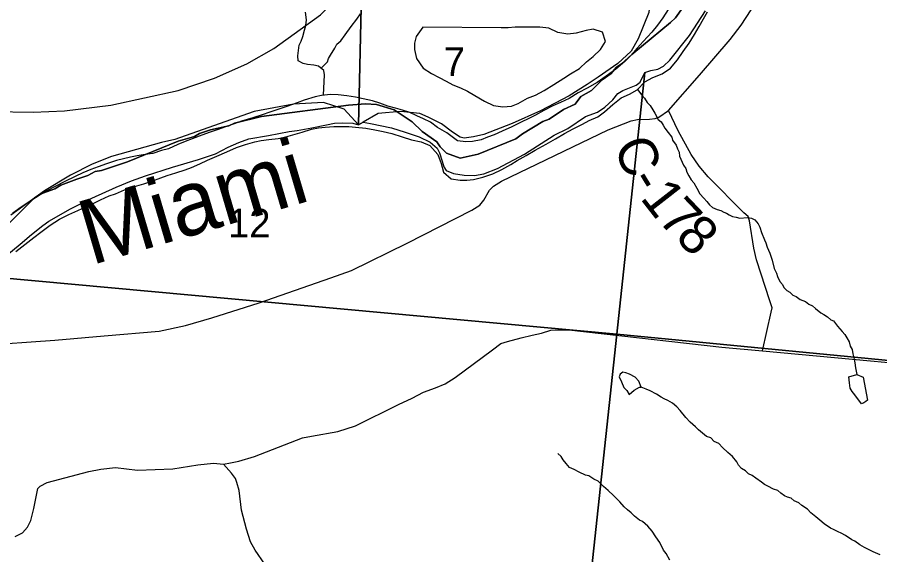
# Model space of a CAD drawing. Extents: x 0 to 34, y 0 to 22.
# Drawn here: x 3.401 to 4.664, y 15.983 to 16.77 of the extents above; entities that cross this region are included whole.
import ezdxf

# ---------------------------------------------------------------- set-up
doc = ezdxf.new("R2010")
doc.units = 0
for name, color, linetype in [('GM_X_County_Road', 7, 'Continuous'), ('GM_X_County_Road_Text', 7, 'Continuous'), ('GM_X_Major_River', 7, 'Continuous'), ('GM_X_Major_River_Text', 7, 'Continuous'), ('GM_X_Minor_Lake', 7, 'Continuous'), ('GM_X_Minor_River', 7, 'Continuous'), ('GM_X_Section', 7, 'Continuous'), ('GM_X_Section_Text', 7, 'Continuous'), ('GM_X_State_Route', 7, 'Continuous')]:
    doc.layers.add(name, color=color, linetype=linetype)

msp = doc.modelspace()

# ---------------------------------------------------------------- linework, layer by layer
at = {"layer": 'GM_X_County_Road'}
for points in [[(3.3454, 16.2894), (3.4564, 16.2968), (3.5287, 16.3036), (3.609, 16.3102), (3.6479, 16.3183), (3.6862, 16.3298), (3.7555, 16.3516), (3.8605, 16.3883), (3.8908, 16.3993), (3.9723, 16.4393), (4.0666, 16.4873), (4.0786, 16.495), (4.0841, 16.502), (4.0925, 16.5166), (4.0983, 16.5226), (4.1103, 16.5298), (4.2661, 16.6051), (4.2998, 16.6183), (4.3094, 16.6203), (4.3269, 16.6206), (4.3352, 16.6215), (4.3406, 16.6237), (4.3545, 16.6332), (4.4, 16.6852), (4.4447, 16.7375), (4.4608, 16.7584), (4.4758, 16.7808)], [(4.4922, 16.2812), (4.5048, 16.338), (4.5065, 16.3444), (4.503, 16.3547), (4.4834, 16.4145), (4.4793, 16.4317), (4.4731, 16.4717), (4.4714, 16.4782), (4.4647, 16.4837), (4.4126, 16.5363), (4.3994, 16.5519), (4.3877, 16.5689), (4.3689, 16.6036), (4.3545, 16.6332)], [(3.7032, 16.1156), (3.7135, 16.1172), (3.7257, 16.1199), (3.7487, 16.1266), (3.8189, 16.154), (3.8322, 16.1566), (3.8708, 16.1632), (3.8964, 16.1717), (3.9595, 16.203), (3.9795, 16.212), (3.996, 16.2207), (4.0137, 16.227), (4.0277, 16.2329), (4.0426, 16.2422), (4.0972, 16.283), (4.109, 16.2921), (4.1189, 16.2951), (4.1389, 16.3002), (4.1553, 16.3041), (4.1688, 16.3074), (4.1822, 16.3118), (4.1924, 16.3121), (4.2088, 16.3121), (4.4325, 16.2867), (4.4922, 16.2812), (4.8293, 16.25)], [(3.3986, 16.0093), (3.409, 16.0148), (3.4164, 16.0229), (3.4212, 16.0327), (3.4255, 16.0504), (3.4316, 16.0795), (3.4351, 16.0832), (3.4451, 16.0886), (3.5063, 16.1045), (3.5238, 16.1082), (3.5451, 16.1103), (3.5777, 16.1064), (3.629, 16.1084), (3.6656, 16.1143), (3.6888, 16.1167), (3.7032, 16.1156)], [(3.7638, 15.969), (3.7499, 15.9894), (3.743, 16.0014), (3.7371, 16.0202), (3.7295, 16.0481), (3.7264, 16.077), (3.723, 16.0886), (3.7208, 16.0943), (3.715, 16.102), (3.7032, 16.1156)]]:
    msp.add_lwpolyline(points, dxfattribs=at)
at = {"layer": 'GM_X_Major_River'}
for points in [[(3.6567, 16.5498), (3.6686, 16.5551), (3.6798, 16.5605), (3.6937, 16.5665), (3.7083, 16.5729), (3.7222, 16.5793), (3.7356, 16.5838), (3.749, 16.5876), (3.7586, 16.5895), (3.7696, 16.5911), (3.7834, 16.5926), (3.7944, 16.5949), (3.8048, 16.5976), (3.8186, 16.6017), (3.832, 16.6059), (3.8423, 16.6078), (3.8522, 16.6091), (3.8648, 16.6102), (3.8773, 16.6102), (3.8868, 16.6099), (3.8966, 16.6088), (3.9114, 16.6076), (3.9246, 16.6049), (3.9371, 16.6026), (3.9499, 16.5996), (3.9646, 16.5949), (3.9785, 16.5907), (3.9928, 16.5876), (4.0052, 16.5823), (4.0169, 16.569), (4.0218, 16.5559), (4.0252, 16.5433), (4.0363, 16.5331), (4.0496, 16.5312), (4.0594, 16.5312), (4.0693, 16.5324), (4.0831, 16.5358), (4.0977, 16.5407), (4.1108, 16.5471), (4.1236, 16.5543), (4.1332, 16.5601), (4.1464, 16.5677), (4.1595, 16.5752), (4.1754, 16.5839), (4.1893, 16.5918), (4.2024, 16.5998), (4.2152, 16.6066), (4.2287, 16.6134), (4.2387, 16.6188), (4.251, 16.6241), (4.2611, 16.6314), (4.2732, 16.642), (4.2853, 16.6519), (4.2976, 16.6572), (4.3089, 16.6637), (4.3199, 16.6755), (4.3318, 16.682), (4.3453, 16.6869), (4.3577, 16.6952), (4.368, 16.7078), (4.3759, 16.7198), (4.3847, 16.732), (4.3926, 16.7447), (4.3995, 16.7566), (4.4059, 16.7678), (4.4115, 16.7779)], [(4.3543, 16.7812), (4.3463, 16.7693), (4.3384, 16.7585), (4.3301, 16.7481), (4.3175, 16.7345), (4.3089, 16.7249), (4.3006, 16.7152), (4.2908, 16.7053), (4.2775, 16.6939), (4.2635, 16.6837), (4.2503, 16.6746), (4.2356, 16.666), (4.2225, 16.6592), (4.209, 16.6512), (4.1963, 16.6452), (4.1855, 16.6402), (4.1723, 16.6334), (4.16, 16.6265), (4.1503, 16.6215), (4.1392, 16.6165), (4.1253, 16.6097), (4.111, 16.603), (4.0995, 16.5976), (4.0899, 16.5945), (4.0803, 16.5906), (4.0676, 16.588), (4.0581, 16.5875), (4.046, 16.589), (4.0301, 16.6005), (4.0166, 16.6085), (4.0062, 16.6161), (3.9961, 16.6213), (3.9864, 16.6254), (3.9759, 16.6303), (3.9654, 16.6337), (3.9552, 16.637), (3.9436, 16.64), (3.9319, 16.6442), (3.9214, 16.6476), (3.9078, 16.6506), (3.8965, 16.6529), (3.884, 16.6548), (3.8712, 16.6563), (3.8598, 16.6571), (3.8468, 16.6556), (3.8373, 16.6536), (3.8216, 16.6488), (3.8112, 16.6449), (3.7958, 16.6393), (3.7816, 16.6344), (3.7713, 16.6309), (3.7597, 16.6271), (3.7463, 16.6226), (3.7298, 16.6178), (3.7191, 16.6139), (3.7064, 16.6094)], [(3.7064, 16.6094), (3.6957, 16.6055), (3.6838, 16.6017), (3.6718, 16.5972), (3.6576, 16.5919), (3.6473, 16.588), (3.6365, 16.5834), (3.6226, 16.5774), (3.6127, 16.5747), (3.6, 16.5705), (3.5886, 16.569), (3.5771, 16.567), (3.5672, 16.5651), (3.5569, 16.5627), (3.5465, 16.56), (3.5323, 16.5555), (3.5197, 16.551), (3.5093, 16.5471), (3.4974, 16.5422), (3.4862, 16.5368), (3.4711, 16.5293), (3.4569, 16.5221), (3.4449, 16.5157), (3.4348, 16.5099), (3.4197, 16.5001), (3.4058, 16.4911), (3.3945, 16.4827)], [(3.3992, 16.4271), (3.4125, 16.4373), (3.4257, 16.4475), (3.4362, 16.4552), (3.4498, 16.4654), (3.4633, 16.4741), (3.4772, 16.4809), (3.4899, 16.4869), (3.503, 16.4926), (3.5134, 16.4976), (3.5231, 16.5026), (3.5358, 16.5083), (3.5454, 16.5114), (3.5585, 16.5171), (3.5765, 16.523), (3.5865, 16.5261), (3.5984, 16.5299), (3.6114, 16.5348), (3.621, 16.538), (3.6337, 16.5421), (3.6471, 16.5463), (3.6567, 16.5498)]]:
    msp.add_lwpolyline(points, dxfattribs=at)
at = {"layer": 'GM_X_Minor_Lake'}
for points in [[(4.3146, 16.2284), (4.3112, 16.2368), (4.306, 16.2426), (4.2974, 16.2474), (4.2921, 16.2494), (4.2876, 16.2503), (4.2837, 16.2474), (4.2824, 16.2432), (4.2857, 16.2359), (4.2893, 16.2279), (4.2937, 16.2232), (4.297, 16.2174)], [(4.6303, 16.2468), (4.6396, 16.2429), (4.646, 16.2093), (4.6432, 16.2071), (4.6405, 16.2053), (4.6371, 16.2039), (4.6275, 16.2167), (4.6235, 16.2217), (4.6206, 16.2267), (4.6193, 16.2344), (4.6187, 16.2431)], [(4.6187, 16.2431), (4.6303, 16.2468)], [(4.297, 16.2174), (4.3043, 16.2237), (4.3121, 16.228), (4.3146, 16.2284)]]:
    msp.add_lwpolyline(points, dxfattribs=at)
at = {"layer": 'GM_X_Minor_River'}
msp.add_line((4.1097, 16.7546), (3.995, 16.7553), dxfattribs=at)
for points in [[(3.8495, 16.6559), (3.8512, 16.6858), (3.8502, 16.6919), (3.8425, 16.6983), (3.8357, 16.7), (3.8263, 16.7008), (3.8198, 16.7021), (3.8128, 16.7062), (3.8119, 16.7134), (3.8139, 16.7289), (3.8168, 16.7349), (3.8193, 16.742), (3.8219, 16.7511), (3.824, 16.7578), (3.8247, 16.7662), (3.8232, 16.7776)], [(3.8463, 16.6952), (3.8556, 16.7047), (3.8569, 16.7096), (3.8601, 16.7144), (3.8662, 16.7245), (3.8694, 16.7308), (3.8749, 16.7356), (3.8813, 16.7441), (3.8901, 16.7567), (3.8984, 16.7674), (3.904, 16.7752)], [(3.995, 16.7553), (3.9851, 16.7419), (3.983, 16.7321), (3.9827, 16.7226), (3.9858, 16.7096), (3.9953, 16.6953), (4.0077, 16.6877), (4.0189, 16.6817), (4.029, 16.6765), (4.0391, 16.6709), (4.0504, 16.6665), (4.0602, 16.6616), (4.071, 16.6553), (4.0852, 16.6469), (4.0984, 16.6409), (4.112, 16.639), (4.1246, 16.6398), (4.1345, 16.6437), (4.1484, 16.6517), (4.1599, 16.656), (4.1727, 16.6629), (4.1866, 16.6716), (4.2013, 16.6807), (4.2113, 16.6873), (4.2241, 16.6949), (4.2346, 16.7045), (4.2443, 16.7126), (4.2552, 16.7226), (4.2623, 16.7346), (4.2578, 16.7484), (4.2442, 16.7525), (4.2343, 16.7505), (4.2197, 16.7467), (4.2071, 16.7452), (4.1928, 16.7478), (4.1796, 16.7542), (4.1664, 16.7553), (4.1512, 16.7557), (4.1402, 16.7557), (4.1303, 16.7555), (4.12, 16.7547), (4.1097, 16.7546)], [(4.3092, 16.664), (4.3156, 16.6561), (4.3193, 16.6515), (4.3232, 16.6452), (4.3276, 16.6409), (4.3316, 16.6343), (4.3348, 16.6293), (4.3395, 16.6204), (4.3439, 16.6168), (4.3468, 16.6121), (4.3493, 16.6075), (4.354, 16.6013), (4.3594, 16.5942), (4.3604, 16.59), (4.3659, 16.5826), (4.3676, 16.5772), (4.3701, 16.5722), (4.3706, 16.5665), (4.3766, 16.5534), (4.3799, 16.5487), (4.3816, 16.5429), (4.3844, 16.5375), (4.3877, 16.5321), (4.3917, 16.5274), (4.396, 16.5196), (4.4003, 16.5115), (4.4065, 16.5048), (4.4105, 16.5001), (4.4145, 16.4951), (4.4189, 16.4915), (4.426, 16.4886), (4.4313, 16.4869), (4.4354, 16.4845), (4.4395, 16.4828), (4.4436, 16.4808), (4.4481, 16.4783), (4.4534, 16.477), (4.459, 16.4757), (4.4704, 16.4768), (4.4761, 16.4758), (4.4809, 16.4734), (4.4857, 16.4672), (4.4885, 16.4625), (4.4905, 16.4545), (4.4951, 16.444), (4.4969, 16.4398), (4.4989, 16.4333), (4.5028, 16.4244), (4.5042, 16.4202), (4.5062, 16.414), (4.5092, 16.4018), (4.5128, 16.3952), (4.5142, 16.3902), (4.5177, 16.3829), (4.5213, 16.3785), (4.5235, 16.3743), (4.5279, 16.3696), (4.532, 16.3672), (4.5367, 16.3628), (4.5416, 16.3608), (4.5472, 16.3564), (4.555, 16.3535), (4.5602, 16.3499), (4.5654, 16.3474), (4.5695, 16.3435), (4.5776, 16.3371), (4.5821, 16.3347), (4.5873, 16.3314), (4.5921, 16.3267), (4.5962, 16.3251), (4.602, 16.3176), (4.609, 16.3098), (4.6126, 16.3055), (4.6158, 16.3004), (4.6191, 16.2946), (4.6204, 16.2881), (4.6232, 16.2831), (4.6245, 16.277), (4.6265, 16.2693), (4.6275, 16.264), (4.6284, 16.2567), (4.6303, 16.2468)], [(4.6642, 15.9827), (4.654, 15.9868), (4.6481, 15.9901), (4.6414, 15.9934), (4.6347, 15.9974), (4.6273, 16.0026), (4.6228, 16.0043), (4.6135, 16.0107), (4.6075, 16.0143), (4.6027, 16.0164), (4.5963, 16.0196), (4.5915, 16.0217), (4.5826, 16.0281), (4.5763, 16.0332), (4.57, 16.038), (4.563, 16.0443), (4.5579, 16.0494), (4.5497, 16.0547), (4.5453, 16.0586), (4.5385, 16.0615), (4.5341, 16.0654), (4.5289, 16.0671), (4.5244, 16.0692), (4.5188, 16.0728), (4.5144, 16.0768), (4.5084, 16.0789), (4.5002, 16.083), (4.4953, 16.0858), (4.4905, 16.089), (4.4824, 16.095), (4.4768, 16.0986), (4.4716, 16.1014), (4.4672, 16.1054), (4.4616, 16.109), (4.4568, 16.1141), (4.4547, 16.1187), (4.4481, 16.1265), (4.4415, 16.1325), (4.4334, 16.1396), (4.4283, 16.1455), (4.4216, 16.1487), (4.4164, 16.1538), (4.4104, 16.1559), (4.3986, 16.1655), (4.3942, 16.1702), (4.3861, 16.1769), (4.3802, 16.1836), (4.3719, 16.1941), (4.3667, 16.1996), (4.3605, 16.2048), (4.3538, 16.2088), (4.3482, 16.2113), (4.3437, 16.2137), (4.337, 16.2177), (4.3277, 16.223), (4.3221, 16.2251), (4.3146, 16.2284)], [(4.3564, 15.9747), (4.351, 15.9844), (4.3474, 15.9895), (4.3417, 16.0007), (4.3359, 16.0088), (4.3309, 16.017), (4.3243, 16.0248), (4.3165, 16.0312), (4.312, 16.0332), (4.3047, 16.0392), (4.2999, 16.0439), (4.2947, 16.0486), (4.2899, 16.053), (4.2834, 16.0604), (4.2742, 16.0695), (4.2661, 16.0766), (4.2595, 16.0829), (4.2517, 16.0904), (4.2454, 16.0933), (4.238, 16.0985), (4.2331, 16.0994), (4.2237, 16.1035), (4.2163, 16.1076), (4.2095, 16.1105), (4.2048, 16.1163), (4.2004, 16.1218), (4.1976, 16.1264), (4.1928, 16.1308)]]:
    msp.add_lwpolyline(points, dxfattribs=at)
at = {"layer": 'GM_X_Section'}
for points in [[(5.3785, 17.205), (5.2813, 16.2088), (4.2789, 16.3058), (4.32, 16.6893), (4.3285, 16.6922), (4.3391, 16.6942), (4.3475, 16.6985), (4.3565, 16.7074), (4.3854, 16.7431), (4.4086, 16.7793)], [(2.9007, 16.8204), (3.9054, 16.8066), (3.9011, 16.6124), (3.88, 16.6356), (3.8496, 16.6451), (3.806, 16.6427), (3.7481, 16.632), (3.6889, 16.6111), (3.6323, 16.5909), (3.6125, 16.5868), (3.5393, 16.5662), (3.511, 16.5548), (3.4795, 16.5389), (3.4415, 16.5156), (3.3921, 16.48)], [(3.3861, 16.4214), (3.4055, 16.4376), (3.4221, 16.452), (3.4387, 16.4649), (3.4476, 16.4711), (3.4795, 16.4893), (3.5105, 16.5052), (3.5462, 16.521), (3.5687, 16.5303), (3.5894, 16.5377), (3.6287, 16.5504), (3.6668, 16.5616), (3.6917, 16.5701), (3.7101, 16.5795), (3.7258, 16.5867), (3.7403, 16.592), (3.7692, 16.597), (3.7993, 16.6027), (3.8111, 16.6043), (3.8328, 16.608), (3.8541, 16.6124), (3.8659, 16.6151), (3.8773, 16.6156), (3.8924, 16.6149), (3.9011, 16.6124), (3.9079, 16.6163), (3.9185, 16.6142), (3.9491, 16.6078), (3.969, 16.6016), (3.9897, 16.5947), (4.0058, 16.5871), (4.0162, 16.5785), (4.0194, 16.5712), (4.0233, 16.559), (4.0257, 16.551), (4.029, 16.5456), (4.0399, 16.5412), (4.0554, 16.5389), (4.0705, 16.5382), (4.0842, 16.5405), (4.1045, 16.5483), (4.144, 16.5694), (4.1875, 16.5971), (4.2071, 16.6072), (4.2332, 16.6244), (4.2508, 16.6308), (4.2612, 16.6381), (4.2732, 16.6492), (4.2803, 16.6581), (4.288, 16.6625), (4.2975, 16.6664), (4.3071, 16.6707), (4.3129, 16.6751), (4.32, 16.6893), (4.2789, 16.3058), (3.3687, 16.3893)]]:
    msp.add_lwpolyline(points, dxfattribs=at)
for points in [[(3.9054, 16.8066), (4.328, 16.7986), (4.3256, 16.7771), (4.3103, 16.7385), (4.3, 16.7205), (4.2802, 16.7024), (4.2517, 16.6823), (4.2355, 16.6713), (4.2093, 16.6549), (4.1675, 16.6328), (4.1258, 16.6145), (4.0845, 16.5985), (4.0692, 16.5947), (4.0556, 16.5931), (4.0495, 16.5944), (4.0387, 16.6015), (4.0223, 16.614), (4.0029, 16.6235), (3.9905, 16.6288), (3.9622, 16.6321), (3.9299, 16.6291), (3.9079, 16.6163), (3.9011, 16.6124)], [(3.2644, 16.338), (3.276, 16.3476), (3.3136, 16.3694), (3.3687, 16.3893), (4.2789, 16.3058), (4.1746, 15.3336), (3.1681, 15.4277)], [(5.2813, 16.2088), (5.1838, 15.2208), (4.1746, 15.3336), (4.2789, 16.3058)]]:
    msp.add_lwpolyline(points, close=True, dxfattribs=at)
at = {"layer": 'GM_X_State_Route'}
for points in [[(3.3641, 16.6318), (3.4249, 16.631), (3.4707, 16.6328), (3.5386, 16.6413), (3.6368, 16.6627), (3.6902, 16.6809), (3.7376, 16.7017), (3.7768, 16.7241), (3.8451, 16.7734), (3.8957, 16.8243)], [(4.3756, 16.7843), (4.3648, 16.7691), (4.3574, 16.7622), (4.3009, 16.7156), (4.2858, 16.7016), (4.2781, 16.6965), (4.2705, 16.6876), (4.2573, 16.6782), (4.242, 16.6628), (4.2265, 16.6539), (4.2181, 16.6427), (4.2008, 16.635), (4.1798, 16.6209), (4.1706, 16.6174), (4.1407, 16.5994), (4.1313, 16.5918), (4.0759, 16.5694), (4.0499, 16.5636), (4.0296, 16.5711), (4.0202, 16.5804), (4.0155, 16.5874), (3.994, 16.6026), (3.9793, 16.6168), (3.9529, 16.6344), (3.9274, 16.6421), (3.911, 16.6431), (3.8863, 16.6413), (3.7589, 16.6244), (3.7195, 16.6151), (3.7113, 16.6112), (3.6842, 16.6049), (3.6684, 16.5998), (3.6611, 16.5955), (3.6369, 16.5887), (3.563, 16.5582), (3.525, 16.5455), (3.5154, 16.5439), (3.5049, 16.5382), (3.4885, 16.533), (3.4654, 16.524), (3.4564, 16.5186), (3.4349, 16.5109), (3.4267, 16.5055), (3.3778, 16.4566)], [(3.3778, 16.4566), (3.4267, 16.5055), (3.4349, 16.5109), (3.4564, 16.5186), (3.4654, 16.524), (3.4885, 16.533), (3.5049, 16.5382), (3.5154, 16.5439), (3.525, 16.5455), (3.563, 16.5582), (3.6369, 16.5887), (3.6611, 16.5955), (3.6684, 16.5998), (3.6842, 16.6049), (3.7113, 16.6112), (3.7195, 16.6151), (3.7589, 16.6244), (3.8863, 16.6413), (3.911, 16.6431), (3.9274, 16.6421), (3.9529, 16.6344), (3.9793, 16.6168), (3.994, 16.6026), (4.0155, 16.5874), (4.0202, 16.5804), (4.0296, 16.5711), (4.0499, 16.5636), (4.0759, 16.5694), (4.1313, 16.5918), (4.1407, 16.5994), (4.1706, 16.6174), (4.1798, 16.6209), (4.2008, 16.635), (4.2181, 16.6427), (4.2265, 16.6539), (4.242, 16.6628), (4.2573, 16.6782), (4.2705, 16.6876), (4.2781, 16.6965), (4.2858, 16.7016), (4.3009, 16.7156), (4.3574, 16.7622), (4.3648, 16.7691), (4.3756, 16.7843)]]:
    msp.add_lwpolyline(points, dxfattribs=at)

# ---------------------------------------------------------------- texts
at = {"layer": 'GM_X_County_Road_Text'}
for s, rotation, p in [('C', 293.7686, (4.2732, 16.5808)), ('-', 301.2756, (4.2958, 16.5309)), ('1', 307.9637, (4.312, 16.505)), ('7', 313.5567, (4.3375, 16.4728)), ('8', 314.9734, (4.3627, 16.4464))]:
    msp.add_text(s, height=0.0568, rotation=rotation, dxfattribs=at).set_placement(p)
at = {"layer": 'GM_X_Major_River_Text'}
msp.add_text('Miami', height=0.09469, rotation=16.4863, dxfattribs=at).set_placement((3.5094, 16.4064))
at = {"layer": 'GM_X_Section_Text'}
for s, height, p in [('7', 0.0419, (4.0256, 16.684)), ('12', 0.04186, (3.7098, 16.4476))]:
    msp.add_text(s, height=height, rotation=0, dxfattribs=at).set_placement(p)

doc.saveas('drawing.dxf')
